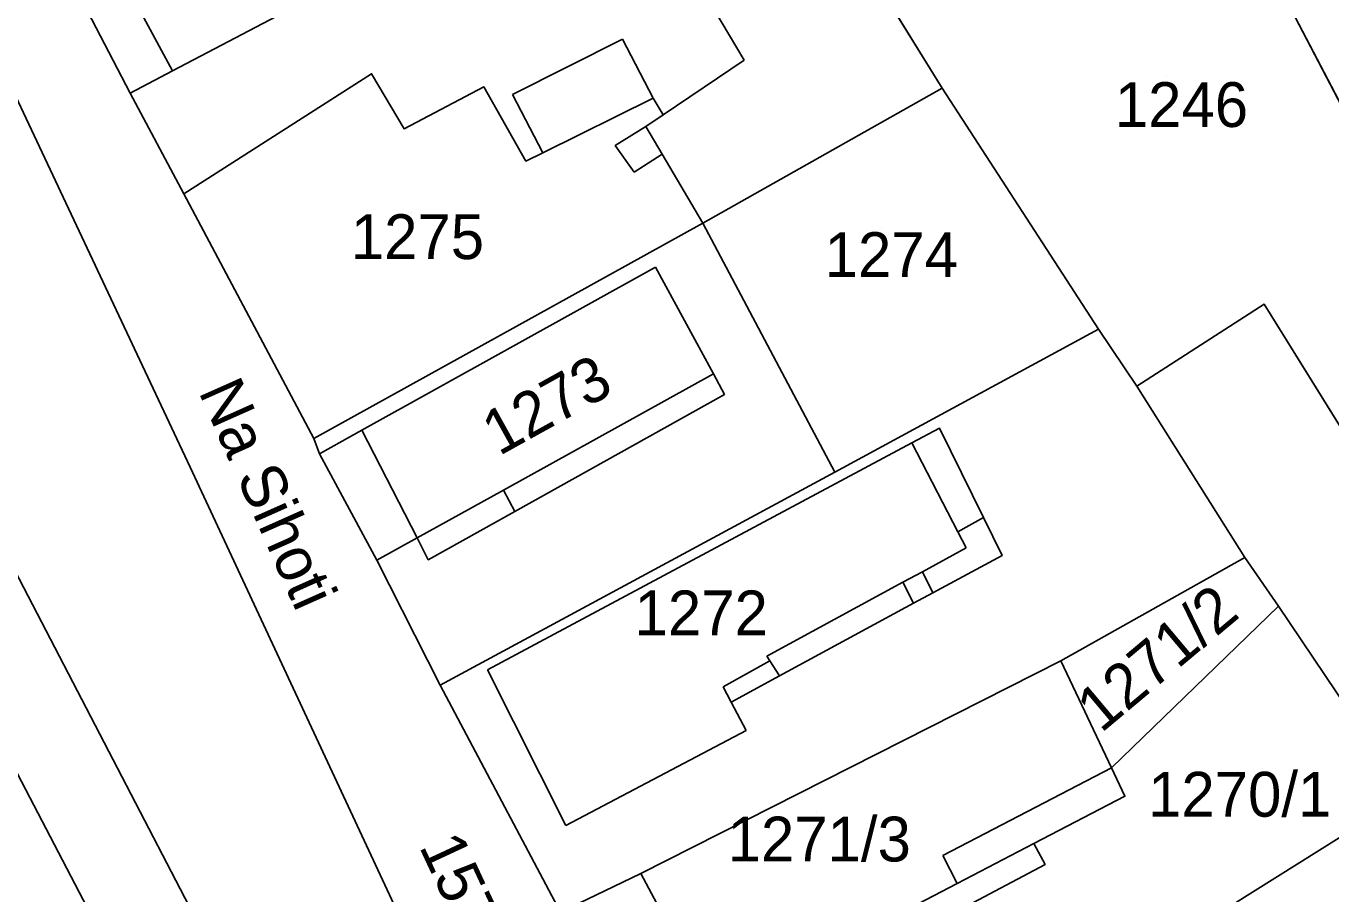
# Model space of a CAD drawing. Extents: x -263943 to -261149, y -1236934 to -1230686.
# Drawn here: x -263061.6 to -263003.4, y -1235423.2 to -1235384.4 of the extents above; entities that cross this region are included whole.
import ezdxf

# ---------------------------------------------------------------- set-up
doc = ezdxf.new("R2010")
doc.units = 0
for name, color, linetype in [('body_kn', 7, 'Continuous'), ('kladpar_druhypozemkov', 7, 'Continuous'), ('kladpar_hranice', 7, 'Continuous'), ('kladpar_parcelnecisla', 7, 'Continuous'), ('kladpar_plochy', 7, 'Continuous'), ('popisy', 7, 'Continuous'), ('zappar_hrandruhpozemk', 7, 'Continuous'), ('zuob_linie', 7, 'Continuous'), ('zuob_plochy', 7, 'Continuous')]:
    doc.layers.add(name, color=color, linetype=linetype)

msp = doc.modelspace()

# ---------------------------------------------------------------- linework, layer by layer
at = {"layer": 'body_kn'}
for p, q in [((-263035, -1235385.02), (-263035, -1235385.02)), ((-263055.1, -1235386.44), (-263055.1, -1235386.44)), ((-263055.1, -1235386.44), (-263055.1, -1235386.44)), ((-263029.57, -1235385.95), (-263029.57, -1235385.95)), ((-263046.21, -1235386.56), (-263046.21, -1235386.56)), ((-263056.98, -1235387.43), (-263056.98, -1235387.43)), ((-263041.2, -1235387.15), (-263041.2, -1235387.15)), ((-263039.92, -1235387.49), (-263039.92, -1235387.49)), ((-263020.74, -1235387.21), (-263020.74, -1235387.21)), ((-263020.74, -1235387.21), (-263020.74, -1235387.21)), ((-263033.64, -1235387.65), (-263033.64, -1235387.65)), ((-263033.64, -1235387.65), (-263033.64, -1235387.65)), ((-263033.19, -1235388.4), (-263033.19, -1235388.4)), ((-263044.76, -1235389.02), (-263044.76, -1235389.02)), ((-263033.97, -1235388.92), (-263033.97, -1235388.92)), ((-263033.97, -1235388.92), (-263033.97, -1235388.92)), ((-263035.33, -1235389.77), (-263035.33, -1235389.77)), ((-263039.32, -1235390.46), (-263039.32, -1235390.46)), ((-263038.57, -1235390.09), (-263038.57, -1235390.09)), ((-263038.57, -1235390.09), (-263038.57, -1235390.09)), ((-263033.24, -1235390.16), (-263033.24, -1235390.16)), ((-263034.48, -1235390.96), (-263034.48, -1235390.96)), ((-263054.59, -1235391.92), (-263054.59, -1235391.92)), ((-263031.42, -1235393.24), (-263031.42, -1235393.24)), ((-263031.42, -1235393.24), (-263031.42, -1235393.24)), ((-263033.53, -1235395.2), (-263033.53, -1235395.2)), ((-263006.36, -1235396.86), (-263006.36, -1235396.86)), ((-263013.75, -1235397.97), (-263013.75, -1235397.97)), ((-263030.95, -1235399.97), (-263030.95, -1235399.97)), ((-263030.95, -1235399.97), (-263030.95, -1235399.97)), ((-263030.46, -1235400.88), (-263030.46, -1235400.88)), ((-263012.04, -1235400.51), (-263012.04, -1235400.51)), ((-263046.64, -1235402.48), (-263046.64, -1235402.48)), ((-263020.86, -1235402.39), (-263020.86, -1235402.39)), ((-263048.79, -1235402.85), (-263048.79, -1235402.85)), ((-263022.09, -1235403.05), (-263022.09, -1235403.05)), ((-263022.09, -1235403.05), (-263022.09, -1235403.05)), ((-263048.53, -1235403.53), (-263048.53, -1235403.53)), ((-263048.53, -1235403.53), (-263048.53, -1235403.53)), ((-263054.3, -1235404.13), (-263054.3, -1235404.13)), ((-263025.53, -1235404.35), (-263025.53, -1235404.35)), ((-263040.32, -1235405.16), (-263040.32, -1235405.16)), ((-263040.32, -1235405.16), (-263040.32, -1235405.16)), ((-263039.81, -1235406.11), (-263039.81, -1235406.11)), ((-263018.89, -1235406.38), (-263018.89, -1235406.38)), ((-263044.18, -1235407.29), (-263044.18, -1235407.29)), ((-263020.03, -1235407.02), (-263020.03, -1235407.02)), ((-263019.66, -1235407.73), (-263019.66, -1235407.73)), ((-263045.97, -1235408.28), (-263045.97, -1235408.28)), ((-263045.97, -1235408.28), (-263045.97, -1235408.28)), ((-263043.68, -1235408.27), (-263043.68, -1235408.27)), ((-263018.05, -1235408.07), (-263018.05, -1235408.07)), ((-263007.22, -1235408.16), (-263007.22, -1235408.16)), ((-263021.62, -1235408.8), (-263021.62, -1235408.8)), ((-263021.62, -1235408.8), (-263021.62, -1235408.8)), ((-263022.49, -1235409.27), (-263022.49, -1235409.27)), ((-263022.49, -1235409.27), (-263022.49, -1235409.27)), ((-263021.15, -1235409.74), (-263021.15, -1235409.74)), ((-263022.01, -1235410.21), (-263022.01, -1235410.21)), ((-263005.72, -1235410.34), (-263005.72, -1235410.34)), ((-263028.56, -1235412.58), (-263028.56, -1235412.58)), ((-263041.03, -1235413.19), (-263041.03, -1235413.19)), ((-263041.03, -1235413.19), (-263041.03, -1235413.19)), ((-263028.43, -1235412.78), (-263028.43, -1235412.78)), ((-263028.43, -1235412.78), (-263028.43, -1235412.78)), ((-263015.44, -1235412.78), (-263015.44, -1235412.78)), ((-263015.44, -1235412.78), (-263015.44, -1235412.78)), ((-263028, -1235413.45), (-263028, -1235413.45)), ((-263043.15, -1235413.87), (-263043.15, -1235413.87)), ((-263030.51, -1235413.94), (-263030.51, -1235413.94)), ((-263030.16, -1235414.62), (-263030.16, -1235414.62)), ((-263029.48, -1235415.89), (-263029.48, -1235415.89)), ((-263013.18, -1235417.56), (-263013.18, -1235417.56)), ((-263013.18, -1235417.56), (-263013.18, -1235417.56)), ((-263012.58, -1235418.83), (-263012.58, -1235418.83)), ((-263037.53, -1235420.14), (-263037.53, -1235420.14)), ((-263016.64, -1235420.94), (-263016.64, -1235420.94)), ((-263016.64, -1235420.94), (-263016.64, -1235420.94)), ((-263020.7, -1235421.47), (-263020.7, -1235421.47)), ((-263016.14, -1235421.87), (-263016.14, -1235421.87)), ((-263034.19, -1235422.28), (-263034.19, -1235422.28)), ((-263020.07, -1235422.72), (-263020.07, -1235422.72))]:
    msp.add_line(p, q, dxfattribs=at)
at = {"layer": 'kladpar_druhypozemkov'}
for p, q in [((-263010.74, -1235386.64), (-263010.74, -1235386.64)), ((-263044.44, -1235392.74), (-263044.44, -1235392.74)), ((-263023.44, -1235393.44), (-263023.44, -1235393.44)), ((-263038.52, -1235400.11), (-263038.52, -1235400.11)), ((-263031.84, -1235409.44), (-263031.84, -1235409.44)), ((-263012.24, -1235412.37), (-263012.24, -1235412.37)), ((-263007.54, -1235417.74), (-263007.54, -1235417.74)), ((-263026.34, -1235419.54), (-263026.34, -1235419.54))]:
    msp.add_line(p, q, dxfattribs=at)
at = {"layer": 'kladpar_hranice'}
for points in [[(-262991.01, -1235421.6), (-263006.36, -1235396.86), (-263012.04, -1235400.51), (-263013.75, -1235397.97), (-263020.74, -1235387.21), (-263026.28, -1235378.22), (-263034.8, -1235364.66), (-263018.87, -1235356.25), (-263013.95, -1235366.36), (-263010.5, -1235373.45), (-262997.36, -1235398.62), (-262985, -1235417.35), (-262988.18, -1235419.6)], [(-263020.74, -1235387.21), (-263031.42, -1235393.24), (-263033.24, -1235390.16), (-263033.97, -1235388.92), (-263033.19, -1235388.4), (-263033.64, -1235387.65), (-263038.57, -1235390.09), (-263039.32, -1235390.46), (-263041.2, -1235387.15), (-263044.76, -1235389.02), (-263046.21, -1235386.56), (-263054.59, -1235391.92), (-263056.98, -1235387.43), (-263061.17, -1235379.37), (-263059.41, -1235378.39), (-263041.47, -1235368.38), (-263034.8, -1235364.66), (-263026.28, -1235378.22), (-263020.74, -1235387.21)], [(-262997.36, -1235398.62), (-263010.5, -1235373.45), (-263004.85, -1235370.83), (-263001.69, -1235369.37), (-262995.81, -1235375.55), (-262986.86, -1235391.57), (-262997.36, -1235398.62)], [(-262975.57, -1235517.25), (-262977.99, -1235507.99), (-262996.61, -1235495.21), (-263006.16, -1235483.61), (-263019.29, -1235467.18), (-263026.8, -1235457.61), (-263031.41, -1235449.99), (-263038.66, -1235437.7), (-263054.3, -1235404.13), (-263069.42, -1235372)], [(-263069.42, -1235372), (-263054.3, -1235404.13), (-263038.66, -1235437.7), (-263031.41, -1235449.99), (-263026.8, -1235457.61), (-263019.29, -1235467.18), (-263006.16, -1235483.61), (-262996.61, -1235495.21), (-262977.99, -1235507.99), (-262975.57, -1235517.25)], [(-263061.17, -1235379.37), (-263056.98, -1235387.43), (-263054.59, -1235391.92), (-263048.79, -1235402.85), (-263048.53, -1235403.53), (-263045.97, -1235408.28), (-263043.15, -1235413.87), (-263037.77, -1235424.01), (-263033.18, -1235432.91), (-263032.22, -1235434.75), (-263030.68, -1235438.03), (-263027.78, -1235443.11), (-263027.27, -1235444.21), (-263025.64, -1235447.26)], [(-263033.64, -1235387.65), (-263033.19, -1235388.4), (-263033.97, -1235388.92), (-263033.24, -1235390.16), (-263031.42, -1235393.24), (-263048.79, -1235402.85), (-263054.59, -1235391.92), (-263046.21, -1235386.56), (-263044.76, -1235389.02), (-263041.2, -1235387.15), (-263039.32, -1235390.46), (-263038.57, -1235390.09), (-263033.64, -1235387.65)], [(-263031.42, -1235393.24), (-263020.74, -1235387.21), (-263013.75, -1235397.97), (-263025.53, -1235404.35), (-263031.42, -1235393.24)], [(-263045.97, -1235408.28), (-263048.53, -1235403.53), (-263048.79, -1235402.85), (-263031.42, -1235393.24), (-263025.53, -1235404.35), (-263043.15, -1235413.87), (-263045.97, -1235408.28)], [(-262993.8, -1235427.03), (-263000.02, -1235418.81), (-263005.72, -1235410.34), (-263007.22, -1235408.16), (-263012.04, -1235400.51), (-263006.36, -1235396.86), (-262991.01, -1235421.6), (-262989.12, -1235428.04), (-262991.83, -1235429.74), (-262993.8, -1235427.03)], [(-263015.44, -1235412.78), (-263034.19, -1235422.28), (-263037.77, -1235424.01), (-263043.15, -1235413.87), (-263025.53, -1235404.35), (-263013.75, -1235397.97), (-263012.04, -1235400.51), (-263007.22, -1235408.16), (-263015.44, -1235412.78)], [(-263015.44, -1235412.78), (-263007.22, -1235408.16), (-263005.72, -1235410.34), (-263013.18, -1235417.56), (-263015.44, -1235412.78)], [(-263028.99, -1235436.97), (-263030.68, -1235438.03), (-263032.22, -1235434.75), (-263022.27, -1235429.8), (-263021.19, -1235431.41), (-263016.12, -1235428.08), (-263018.16, -1235424.78), (-263022.63, -1235427.75), (-263022.6, -1235425.3), (-263016.14, -1235421.87), (-263016.64, -1235420.94), (-263012.58, -1235418.83), (-263013.18, -1235417.56), (-263005.72, -1235410.34), (-263000.02, -1235418.81), (-263007.76, -1235423.66), (-263028.99, -1235436.97)], [(-263016.64, -1235420.94), (-263020.07, -1235422.72), (-263023.86, -1235424.71), (-263023.88, -1235427.94), (-263025.43, -1235428.73), (-263025.31, -1235428.95), (-263029.45, -1235431.15), (-263034.19, -1235422.28), (-263015.44, -1235412.78), (-263013.18, -1235417.56), (-263012.58, -1235418.83), (-263016.64, -1235420.94)], [(-263000.14, -1235433.91), (-263007.76, -1235423.66), (-263000.02, -1235418.81), (-262993.8, -1235427.03), (-262995.74, -1235428.47), (-262997.01, -1235431.53), (-263000.14, -1235433.91)], [(-263023.88, -1235427.94), (-263023.86, -1235424.71), (-263020.07, -1235422.72), (-263016.64, -1235420.94), (-263016.14, -1235421.87), (-263022.6, -1235425.3), (-263022.63, -1235427.75), (-263023.33, -1235428.2), (-263022.27, -1235429.8), (-263032.22, -1235434.75), (-263033.18, -1235432.91), (-263037.77, -1235424.01), (-263034.19, -1235422.28), (-263029.45, -1235431.15), (-263025.31, -1235428.95), (-263025.43, -1235428.73), (-263023.88, -1235427.94)]]:
    msp.add_lwpolyline(points, dxfattribs=at)
at = {"layer": 'kladpar_plochy'}
for p, q in [((-263010.5, -1235373.45), (-262997.36, -1235398.62)), ((-263020.74, -1235387.21), (-263026.28, -1235378.22)), ((-263013.75, -1235397.97), (-263020.74, -1235387.21)), ((-263006.36, -1235396.86), (-263012.04, -1235400.51)), ((-262991.01, -1235421.6), (-263006.36, -1235396.86)), ((-263012.04, -1235400.51), (-263013.75, -1235397.97))]:
    msp.add_line(p, q, dxfattribs=at)
for points in [[(-263020.74, -1235387.21), (-263031.42, -1235393.24), (-263033.24, -1235390.16), (-263033.97, -1235388.92), (-263033.19, -1235388.4), (-263033.64, -1235387.65), (-263038.57, -1235390.09), (-263039.32, -1235390.46), (-263041.2, -1235387.15), (-263044.76, -1235389.02), (-263046.21, -1235386.56), (-263054.59, -1235391.92), (-263056.98, -1235387.43), (-263061.17, -1235379.37), (-263059.41, -1235378.39), (-263041.47, -1235368.38), (-263034.8, -1235364.66), (-263026.28, -1235378.22)], [(-262997.36, -1235398.62), (-263010.5, -1235373.45), (-263004.85, -1235370.83), (-263001.69, -1235369.37), (-262995.81, -1235375.55), (-262986.86, -1235391.57)], [(-263033.64, -1235387.65), (-263033.19, -1235388.4), (-263033.97, -1235388.92), (-263033.24, -1235390.16), (-263031.42, -1235393.24), (-263048.79, -1235402.85), (-263054.59, -1235391.92), (-263046.21, -1235386.56), (-263044.76, -1235389.02), (-263041.2, -1235387.15), (-263039.32, -1235390.46), (-263038.57, -1235390.09)], [(-263031.42, -1235393.24), (-263020.74, -1235387.21), (-263013.75, -1235397.97), (-263025.53, -1235404.35)], [(-263045.97, -1235408.28), (-263048.53, -1235403.53), (-263048.79, -1235402.85), (-263031.42, -1235393.24), (-263025.53, -1235404.35), (-263043.15, -1235413.87)], [(-262993.8, -1235427.03), (-263000.02, -1235418.81), (-263005.72, -1235410.34), (-263007.22, -1235408.16), (-263012.04, -1235400.51), (-263006.36, -1235396.86), (-262991.01, -1235421.6), (-262989.12, -1235428.04), (-262991.83, -1235429.74)], [(-263015.44, -1235412.78), (-263034.19, -1235422.28), (-263037.77, -1235424.01), (-263043.15, -1235413.87), (-263025.53, -1235404.35), (-263013.75, -1235397.97), (-263012.04, -1235400.51), (-263007.22, -1235408.16)], [(-263015.44, -1235412.78), (-263007.22, -1235408.16), (-263005.72, -1235410.34), (-263013.18, -1235417.56)], [(-263028.99, -1235436.97), (-263030.68, -1235438.03), (-263032.22, -1235434.75), (-263022.27, -1235429.8), (-263021.19, -1235431.41), (-263016.12, -1235428.08), (-263018.16, -1235424.78), (-263022.63, -1235427.75), (-263022.6, -1235425.3), (-263016.14, -1235421.87), (-263016.64, -1235420.94), (-263012.58, -1235418.83), (-263013.18, -1235417.56), (-263005.72, -1235410.34), (-263000.02, -1235418.81), (-263007.76, -1235423.66)], [(-263016.64, -1235420.94), (-263020.07, -1235422.72), (-263023.86, -1235424.71), (-263023.88, -1235427.94), (-263025.43, -1235428.73), (-263025.31, -1235428.95), (-263029.45, -1235431.15), (-263034.19, -1235422.28), (-263015.44, -1235412.78), (-263013.18, -1235417.56), (-263012.58, -1235418.83)], [(-263000.14, -1235433.91), (-263007.76, -1235423.66), (-263000.02, -1235418.81), (-262993.8, -1235427.03), (-262995.74, -1235428.47), (-262997.01, -1235431.53)], [(-263023.88, -1235427.94), (-263023.86, -1235424.71), (-263020.07, -1235422.72), (-263016.64, -1235420.94), (-263016.14, -1235421.87), (-263022.6, -1235425.3), (-263022.63, -1235427.75), (-263023.33, -1235428.2), (-263022.27, -1235429.8), (-263032.22, -1235434.75), (-263033.18, -1235432.91), (-263037.77, -1235424.01), (-263034.19, -1235422.28), (-263029.45, -1235431.15), (-263025.31, -1235428.95), (-263025.43, -1235428.73)]]:
    msp.add_lwpolyline(points, close=True, dxfattribs=at)
for points in [[(-262975.57, -1235517.25), (-262977.99, -1235507.99), (-262996.61, -1235495.21), (-263006.16, -1235483.61), (-263019.29, -1235467.18), (-263026.8, -1235457.61), (-263031.41, -1235449.99), (-263038.66, -1235437.7), (-263054.3, -1235404.13), (-263069.42, -1235372)], [(-263069.42, -1235372), (-263054.3, -1235404.13), (-263038.66, -1235437.7), (-263031.41, -1235449.99), (-263026.8, -1235457.61), (-263019.29, -1235467.18), (-263006.16, -1235483.61), (-262996.61, -1235495.21), (-262977.99, -1235507.99), (-262975.57, -1235517.25)], [(-263061.17, -1235379.37), (-263056.98, -1235387.43), (-263054.59, -1235391.92), (-263048.79, -1235402.85), (-263048.53, -1235403.53), (-263045.97, -1235408.28), (-263043.15, -1235413.87), (-263037.77, -1235424.01), (-263033.18, -1235432.91), (-263032.22, -1235434.75), (-263030.68, -1235438.03), (-263027.78, -1235443.11), (-263027.27, -1235444.21), (-263025.64, -1235447.26), (-263023.21, -1235451.7), (-263019.98, -1235457.51), (-263017.04, -1235462.8)]]:
    msp.add_lwpolyline(points, dxfattribs=at)
at = {"layer": 'zappar_hrandruhpozemk'}
for p, q in [((-263020.62, -1235497.03), (-263099.97, -1235345.23)), ((-263059.41, -1235378.39), (-263055.1, -1235386.44)), ((-263032.12, -1235381.69), (-263029.57, -1235385.95)), ((-263049.19, -1235383.34), (-263055.1, -1235386.44)), ((-263039.92, -1235387.49), (-263035, -1235385.02)), ((-263035, -1235385.02), (-263033.64, -1235387.65)), ((-263055.1, -1235386.44), (-263056.98, -1235387.43)), ((-263029.57, -1235385.95), (-263033.19, -1235388.4)), ((-263038.57, -1235390.09), (-263039.92, -1235387.49)), ((-263033.97, -1235388.92), (-263035.33, -1235389.77)), ((-263035.33, -1235389.77), (-263034.48, -1235390.96)), ((-263034.48, -1235390.96), (-263033.24, -1235390.16)), ((-263033.53, -1235395.2), (-263030.95, -1235399.97)), ((-263044.18, -1235407.29), (-263046.64, -1235402.48)), ((-263022.09, -1235403.05), (-263020.03, -1235407.02)), ((-263040.32, -1235405.16), (-263039.81, -1235406.11)), ((-263040.15, -1235451.02), (-263063.3, -1235406.52)), ((-263020.03, -1235407.02), (-263018.89, -1235406.38)), ((-263045.97, -1235408.28), (-263044.18, -1235407.29)), ((-263020.03, -1235407.02), (-263019.66, -1235407.73)), ((-263021.62, -1235408.8), (-263021.15, -1235409.74)), ((-263022.49, -1235409.27), (-263022.01, -1235410.21)), ((-263037.53, -1235420.14), (-263041.03, -1235413.19)), ((-263028.43, -1235412.78), (-263030.51, -1235413.94)), ((-263030.51, -1235413.94), (-263030.16, -1235414.62)), ((-263029.48, -1235415.89), (-263037.53, -1235420.14)), ((-263013.18, -1235417.56), (-263020.7, -1235421.47)), ((-263020.7, -1235421.47), (-263020.07, -1235422.72))]:
    msp.add_line(p, q, dxfattribs=at)
for points in [[(-263048.53, -1235403.53), (-263046.64, -1235402.48), (-263033.53, -1235395.2)], [(-263030.95, -1235399.97), (-263030.46, -1235400.88), (-263039.81, -1235406.11), (-263043.68, -1235408.27), (-263044.18, -1235407.29)], [(-263044.18, -1235407.29), (-263040.32, -1235405.16), (-263030.95, -1235399.97)], [(-263041.03, -1235413.19), (-263022.09, -1235403.05), (-263020.86, -1235402.39), (-263018.89, -1235406.38), (-263018.05, -1235408.07), (-263021.15, -1235409.74), (-263022.01, -1235410.21), (-263028, -1235413.45), (-263030.16, -1235414.62), (-263029.48, -1235415.89)], [(-263019.66, -1235407.73), (-263021.62, -1235408.8), (-263022.49, -1235409.27), (-263028.56, -1235412.58)], [(-263028.56, -1235412.58), (-263028.43, -1235412.78), (-263028, -1235413.45)]]:
    msp.add_lwpolyline(points, dxfattribs=at)
at = {"layer": 'zuob_linie'}
for points in [[(-263069.42, -1235372), (-263054.3, -1235404.13), (-263038.66, -1235437.7), (-263031.41, -1235449.99), (-263026.8, -1235457.61), (-263019.29, -1235467.18), (-263006.16, -1235483.61), (-262996.61, -1235495.21), (-262977.99, -1235507.99), (-262975.57, -1235517.25)], [(-262975.57, -1235517.25), (-262977.99, -1235507.99), (-262996.61, -1235495.21), (-263006.16, -1235483.61), (-263019.29, -1235467.18), (-263026.8, -1235457.61), (-263031.41, -1235449.99), (-263038.66, -1235437.7), (-263054.3, -1235404.13), (-263069.42, -1235372)]]:
    msp.add_lwpolyline(points, dxfattribs=at)
at = {"layer": 'zuob_plochy'}
for points in [[(-263069.42, -1235372), (-263054.3, -1235404.13), (-263038.66, -1235437.7), (-263031.41, -1235449.99), (-263026.8, -1235457.61), (-263019.29, -1235467.18), (-263006.16, -1235483.61), (-262996.61, -1235495.21), (-262977.99, -1235507.99), (-262975.57, -1235517.25)], [(-262975.57, -1235517.25), (-262977.99, -1235507.99), (-262996.61, -1235495.21), (-263006.16, -1235483.61), (-263019.29, -1235467.18), (-263026.8, -1235457.61), (-263031.41, -1235449.99), (-263038.66, -1235437.7), (-263054.3, -1235404.13), (-263069.42, -1235372)]]:
    msp.add_lwpolyline(points, dxfattribs=at)

# ---------------------------------------------------------------- texts
at = {"layer": 'kladpar_parcelnecisla'}
for s, p in [('1246', (-263013.027, -1235388.94)), ('1275', (-263047.135, -1235394.84)), ('1274', (-263025.98, -1235395.64)), ('1272', (-263034.467, -1235411.64)), ('1270/1', (-263011.542, -1235419.74)), ('1271/3', (-263030.313, -1235421.74))]:
    msp.add_text(s, height=2, dxfattribs=at).set_placement(p)
for s, rotation, p in [('1273', 29, (-263040.521, -1235403.653)), ('1271/2', 40, (-263013.642, -1235416.038)), ('1576/7', 295, (-263044.106, -1235421.064))]:
    msp.add_text(s, height=2, rotation=rotation, dxfattribs=at).set_placement(p)
at = {"layer": 'popisy'}
msp.add_text('Na Sihoti', height=2, rotation=294, dxfattribs=at).set_placement((-263053.953, -1235400.754))

doc.saveas('drawing.dxf')
